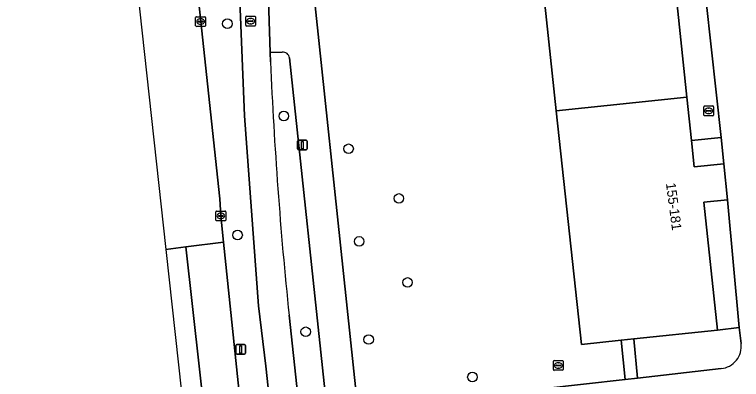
# Model space of a CAD drawing. Extents: x 161248 to 161848, y 384871 to 385383.
# Drawn here: x 161247.5 to 161322, y 385200.1 to 385237.5 of the extents above; entities that cross this region are included whole.
import ezdxf

# ---------------------------------------------------------------- set-up
doc = ezdxf.new("R2010")
doc.units = 0
for name, color, linetype in [('IMGEO_Berm_groen', 7, 'Continuous'), ('IMGEO_Boom', 7, 'Continuous'), ('IMGEO_Erf', 7, 'Continuous'), ('IMGEO_Fietspad_gesloten', 7, 'Continuous'), ('IMGEO_Groenvoorziening', 7, 'Continuous'), ('IMGEO_Kolk', 7, 'Continuous'), ('IMGEO_Lichtmast', 7, 'Continuous'), ('IMGEO_OVBaan_gesloten', 7, 'Continuous'), ('IMGEO_Pand', 7, 'Continuous'), ('IMGEO_Pand_nummerreeks', 7, 'Continuous'), ('IMGEO_Rioolput', 7, 'Continuous'), ('IMGEO_Voetpad_open', 7, 'Continuous')]:
    doc.layers.add(name, color=color, linetype=linetype)

msp = doc.modelspace()

# ---------------------------------------------------------------- linework, layer by layer
at = {"layer": 'IMGEO_Berm_groen'}
for points in [[(161279.435, 385144.415), (161273.278, 385201.438), (161272.519, 385207.639), (161271.091, 385227.08), (161270.412, 385243.981), (161269.728, 385255.799), (161268.918, 385265.585), (161266.954, 385291.9), (161266.061, 385304.636), (161265.987, 385305.638), (161262.952, 385305.408), (161262.443, 385312.634), (161261.74, 385322.607), (161257.138, 385322.371)], [(161256.654, 385321.916), (161257.172, 385317.445), (161257.661, 385313.23), (161259.702, 385295.859), (161261.967, 385276.513), (161264.604, 385254.141), (161265.807, 385244.078), (161266.037, 385241.979), (161266.267, 385239.966), (161268.56, 385218.577), (161268.655, 385216.841), (161268.939, 385214.138), (161270.794, 385196.453), (161276.441, 385144.086), (161283.784, 385075.774), (161285.879, 385056.617), (161288.02, 385037.301), (161290.772, 385012.005), (161294.901, 384976.402), (161297.066, 384956.529), (161299.154, 384937.372), (161301.048, 384920.049), (161301.427, 384916.232), (161301.431, 384916.18)], [(161274.951, 385233.607), (161273.728, 385233.583), (161273.759, 385232.624)], [(161285.204, 385145.048), (161279.427, 385198.062), (161275.697, 385233.018)], [(161275.66, 385206.665), (161282.325, 385144.732), (161283.468, 385134.103), (161287.158, 385100.538), (161289.778, 385076.19), (161294.971, 385029.929), (161297.713, 385030.826), (161292.978, 385075.471), (161292.829, 385075.469), (161292.7, 385076.509), (161285.204, 385145.048)]]:
    msp.add_lwpolyline(points, dxfattribs=at)
for centre, radius, start, end in [((161275.05, 385232.965), 0.649, 4.66378, 98.75091), ((161701.105, 385250.87), 427.735, 182.44479, 185.93189)]:
    msp.add_arc(centre, radius, start, end, dxfattribs=at)
at = {"layer": 'IMGEO_Boom'}
for centre in [(161269.34, 385236.529), (161275.125, 385227.07), (161281.756, 385223.721), (161286.909, 385218.634), (161270.385, 385214.885), (161282.84, 385214.232), (161287.799, 385210.03), (161277.365, 385204.978), (161283.811, 385204.179), (161294.446, 385200.341)]:
    msp.add_circle(centre, 0.489, dxfattribs=at)
at = {"layer": 'IMGEO_Erf'}
for points in [[(161284.477, 385197.232), (161310.083, 385200.098), (161309.688, 385204.102), (161305.612, 385203.671), (161303.041, 385227.599), (161300.862, 385247.882), (161300.635, 385250), (161298.683, 385268.166), (161296.504, 385288.449), (161294.324, 385308.738), (161288.275, 385308.207), (161286.821, 385329.479), (161286.103, 385329.226), (161273.068, 385324.219)], [(161276.496, 385255.684), (161277.097, 385250), (161282.519, 385198.698)]]:
    msp.add_lwpolyline(points, dxfattribs=at)
at = {"layer": 'IMGEO_Fietspad_gesloten'}
for points in [[(161255.931, 385327.627), (161256.339, 385324.574), (161264.625, 385325.002), (161264.745, 385322.761), (161265.427, 385312.935), (161265.987, 385305.638), (161266.061, 385304.636), (161266.954, 385291.9), (161268.918, 385265.585), (161269.728, 385255.799), (161270.412, 385243.981), (161271.091, 385227.08), (161272.519, 385207.639), (161273.278, 385201.438), (161279.435, 385144.415), (161286.649, 385075.675), (161292.634, 385023.456), (161298.845, 384967.161), (161304.157, 384919.005), (161304.284, 384917.771), (161304.405, 384916.554)], [(161273.759, 385232.624), (161273.728, 385233.583), (161273.373, 385244.368), (161273.192, 385247.17), (161268.965, 385307.719), (161268.099, 385319.33), (161267.892, 385321.322)], [(161295.082, 385029.016), (161294.971, 385029.929), (161289.778, 385076.19), (161287.158, 385100.538), (161283.468, 385134.103), (161282.325, 385144.732), (161275.66, 385206.665)]]:
    msp.add_lwpolyline(points, dxfattribs=at)
msp.add_arc((161701.105, 385250.87), 427.735, 182.44479, 185.93189, dxfattribs=at)
at = {"layer": 'IMGEO_Groenvoorziening'}
msp.add_lwpolyline([(161321.975, 385203.771), (161321.779, 385205.407), (161319.555, 385205.147), (161310.972, 385204.238), (161311.354, 385200.24), (161319.925, 385201.199)], dxfattribs=at)
msp.add_arc((161319.682, 385203.495), 2.309, 276.03242, 6.85472, dxfattribs=at)
at = {"layer": 'IMGEO_Kolk'}
for p, q in [((161266.09, 385236.315), (161266.09, 385237.167)), ((161266.165, 385237.241), (161267.017, 385237.241)), ((161266.392, 385236.784), (161266.79, 385236.784)), ((161266.578, 385237.021), (161266.603, 385237.021)), ((161267.091, 385237.167), (161267.091, 385236.315)), ((161267.017, 385236.241), (161266.165, 385236.241)), ((161266.349, 385236.735), (161266.349, 385236.747)), ((161266.787, 385236.698), (161266.389, 385236.698)), ((161266.601, 385236.461), (161266.576, 385236.461)), ((161266.833, 385236.747), (161266.833, 385236.735)), ((161268.164, 385216.415), (161268.164, 385217.267)), ((161268.239, 385217.341), (161269.091, 385217.341)), ((161268.423, 385216.835), (161268.423, 385216.847)), ((161268.861, 385216.798), (161268.463, 385216.798)), ((161268.466, 385216.884), (161268.864, 385216.884)), ((161268.652, 385217.121), (161268.677, 385217.121)), ((161268.907, 385216.847), (161268.907, 385216.835)), ((161269.165, 385217.267), (161269.165, 385216.415)), ((161269.091, 385216.341), (161268.239, 385216.341)), ((161268.675, 385216.561), (161268.65, 385216.561))]:
    msp.add_line(p, q, dxfattribs=at)
for points in [[(161266.09, 385236.315), (161266.09, 385237.167)], [(161266.165, 385237.241), (161267.017, 385237.241)], [(161267.091, 385237.167), (161267.091, 385236.315)], [(161267.017, 385236.241), (161266.165, 385236.241)], [(161268.164, 385216.415), (161268.164, 385217.267)], [(161268.239, 385217.341), (161269.091, 385217.341)], [(161269.165, 385217.267), (161269.165, 385216.415)], [(161269.091, 385216.341), (161268.239, 385216.341)]]:
    msp.add_lwpolyline(points, dxfattribs=at)
for centre, radius, start, end in [((161266.167, 385237.165), 0.0765, 91.55205, 178.44795), ((161266.167, 385237.165), 0.0765, 91.55205, 178.44795), ((161266.389, 385236.744), 0.0403, 85.87752, 175.75265), ((161266.794, 385236.746), 0.0386, 1.73085, 96.63898), ((161267.015, 385237.165), 0.0765, 1.55205, 88.44795), ((161267.015, 385237.165), 0.0765, 1.55205, 88.44795), ((161266.167, 385236.317), 0.0765, 181.55205, 268.44795), ((161266.167, 385236.317), 0.0765, 181.55205, 268.44795), ((161266.386, 385236.734), 0.0366, 178.93798, 274.71019), ((161266.79, 385236.741), 0.043, 264.86636, 352.45326), ((161267.015, 385236.317), 0.0765, 271.55205, 358.44795), ((161267.015, 385236.317), 0.0765, 271.55205, 358.44795), ((161268.241, 385217.265), 0.0765, 91.55205, 178.44795), ((161268.241, 385217.265), 0.0765, 91.55205, 178.44795), ((161268.463, 385216.844), 0.0403, 85.87752, 175.75265), ((161268.46, 385216.834), 0.0366, 178.93798, 274.71019), ((161268.864, 385216.841), 0.043, 264.86636, 352.45326), ((161268.868, 385216.846), 0.0386, 1.73085, 96.63898), ((161269.089, 385217.265), 0.0765, 1.55205, 88.44795), ((161269.089, 385217.265), 0.0765, 1.55205, 88.44795), ((161268.241, 385216.417), 0.0765, 181.55205, 268.44795), ((161268.241, 385216.417), 0.0765, 181.55205, 268.44795), ((161269.089, 385216.417), 0.0765, 271.55205, 358.44795), ((161269.089, 385216.417), 0.0765, 271.55205, 358.44795)]:
    msp.add_arc(centre, radius, start, end, dxfattribs=at)
for centre, major_axis, ratio, start_param, end_param in [((161266.577, 385236.741), (-0.387, 0.002), 0.722429, 4.712389, 7.853982), ((161266.602, 385236.741), (-0.39, 0.002), 0.717154, 1.570796, 4.712389), ((161268.651, 385216.841), (-0.387, 0.002), 0.722429, 4.712389, 7.853982), ((161268.676, 385216.841), (-0.39, 0.002), 0.717154, 1.570796, 4.712389)]:
    msp.add_ellipse(centre, major_axis=major_axis, ratio=ratio, start_param=start_param, end_param=end_param, dxfattribs=at)
at = {"layer": 'IMGEO_Lichtmast'}
for p, q in [((161276.523, 385223.702), (161276.523, 385224.502)), ((161276.523, 385224.502), (161276.523, 385223.702)), ((161276.623, 385224.602), (161277.413, 385224.602)), ((161277.413, 385224.602), (161276.623, 385224.602)), ((161277.513, 385224.502), (161277.513, 385223.702)), ((161277.513, 385223.702), (161277.513, 385224.502)), ((161277.413, 385223.602), (161276.623, 385223.602)), ((161276.623, 385223.602), (161277.413, 385223.602)), ((161270.21, 385202.774), (161270.21, 385203.574)), ((161270.21, 385203.574), (161270.21, 385202.774)), ((161270.31, 385203.674), (161271.1, 385203.674)), ((161271.1, 385203.674), (161270.31, 385203.674)), ((161271.2, 385203.574), (161271.2, 385202.774)), ((161271.2, 385202.774), (161271.2, 385203.574)), ((161271.1, 385202.674), (161270.31, 385202.674)), ((161270.31, 385202.674), (161271.1, 385202.674))]:
    msp.add_line(p, q, dxfattribs=at)
for points in [[(161276.943, 385224.477), (161277.093, 385224.477), (161277.093, 385223.727), (161276.943, 385223.727), (161276.943, 385224.477)], [(161270.63, 385203.549), (161270.78, 385203.549), (161270.78, 385202.799), (161270.63, 385202.799), (161270.63, 385203.549)]]:
    msp.add_lwpolyline(points, dxfattribs=at)
for centre, start, end in [((161276.623, 385224.502), 90, 180), ((161276.623, 385224.502), 90, 180), ((161277.413, 385224.502), 0, 90), ((161277.413, 385224.502), 360, 90), ((161276.623, 385223.702), 180, 270), ((161276.623, 385223.702), 180, 270), ((161277.413, 385223.702), 270, 0), ((161277.413, 385223.702), 270, 0), ((161270.31, 385203.574), 90, 180), ((161270.31, 385203.574), 90, 180), ((161271.1, 385203.574), 0, 90), ((161271.1, 385203.574), 360, 90), ((161270.31, 385202.774), 180, 270), ((161270.31, 385202.774), 180, 270), ((161271.1, 385202.774), 270, 0), ((161271.1, 385202.774), 270, 0)]:
    msp.add_arc(centre, 0.1, start, end, dxfattribs=at)
at = {"layer": 'IMGEO_OVBaan_gesloten'}
msp.add_lwpolyline([(161247.533, 385354.716), (161259.107, 385249.309), (161263.048, 385213.418), (161265.088, 385213.668), (161268.939, 385214.138), (161268.655, 385216.841), (161268.56, 385218.577), (161266.267, 385239.966), (161266.037, 385241.979), (161265.807, 385244.078), (161264.604, 385254.141), (161261.967, 385276.513)], dxfattribs=at)
for points in [[(161270.794, 385196.453), (161268.939, 385214.138), (161265.088, 385213.668), (161272.888, 385143.697), (161276.441, 385144.086)], [(161270.729, 385143.46), (161272.888, 385143.697), (161265.088, 385213.668), (161263.048, 385213.418)]]:
    msp.add_lwpolyline(points, close=True, dxfattribs=at)
at = {"layer": 'IMGEO_Pand'}
for points in [[(161315.408, 385238.47), (161318.408, 385238.788), (161318.027, 385242.389), (161314.989, 385242.069), (161314.696, 385244.834), (161314.224, 385249.294), (161300.862, 385247.882), (161303.041, 385227.599), (161316.41, 385229.011)], [(161318.169, 385218.246), (161320.593, 385218.503), (161320.203, 385222.192), (161317.165, 385221.871), (161316.88, 385224.568), (161316.41, 385229.011), (161303.041, 385227.599), (161305.612, 385203.671), (161309.688, 385204.102), (161310.972, 385204.238), (161319.555, 385205.147)]]:
    msp.add_lwpolyline(points, close=True, dxfattribs=at)
at = {"layer": 'IMGEO_Rioolput'}
for p, q in [((161271.218, 385236.363), (161271.218, 385237.215)), ((161271.293, 385237.289), (161272.145, 385237.289)), ((161271.477, 385236.783), (161271.477, 385236.795)), ((161271.52, 385236.832), (161271.918, 385236.832)), ((161271.706, 385237.069), (161271.731, 385237.069)), ((161271.961, 385236.795), (161271.961, 385236.783)), ((161272.219, 385237.215), (161272.219, 385236.363)), ((161272.145, 385236.289), (161271.293, 385236.289)), ((161271.915, 385236.746), (161271.517, 385236.746)), ((161271.729, 385236.509), (161271.704, 385236.509)), ((161318.149, 385227.175), (161318.149, 385228.027)), ((161318.224, 385228.101), (161319.076, 385228.101)), ((161318.637, 385227.881), (161318.662, 385227.881)), ((161319.15, 385228.027), (161319.15, 385227.175)), ((161319.076, 385227.101), (161318.224, 385227.101)), ((161318.408, 385227.595), (161318.408, 385227.607)), ((161318.846, 385227.558), (161318.448, 385227.558)), ((161318.451, 385227.644), (161318.849, 385227.644)), ((161318.66, 385227.321), (161318.635, 385227.321)), ((161318.892, 385227.607), (161318.892, 385227.595)), ((161302.743, 385201.101), (161302.743, 385201.953)), ((161302.818, 385202.027), (161303.67, 385202.027)), ((161303.231, 385201.807), (161303.256, 385201.807)), ((161303.744, 385201.953), (161303.744, 385201.101)), ((161303.67, 385201.027), (161302.818, 385201.027)), ((161303.002, 385201.521), (161303.002, 385201.533)), ((161303.44, 385201.484), (161303.042, 385201.484)), ((161303.045, 385201.57), (161303.443, 385201.57)), ((161303.254, 385201.247), (161303.229, 385201.247)), ((161303.486, 385201.533), (161303.486, 385201.521))]:
    msp.add_line(p, q, dxfattribs=at)
for points in [[(161271.218, 385236.363), (161271.218, 385237.215)], [(161271.293, 385237.289), (161272.145, 385237.289)], [(161272.219, 385237.215), (161272.219, 385236.363)], [(161272.145, 385236.289), (161271.293, 385236.289)], [(161318.149, 385227.175), (161318.149, 385228.027)], [(161318.224, 385228.101), (161319.076, 385228.101)], [(161319.15, 385228.027), (161319.15, 385227.175)], [(161319.076, 385227.101), (161318.224, 385227.101)], [(161302.743, 385201.101), (161302.743, 385201.953)], [(161302.818, 385202.027), (161303.67, 385202.027)], [(161303.744, 385201.953), (161303.744, 385201.101)], [(161303.67, 385201.027), (161302.818, 385201.027)]]:
    msp.add_lwpolyline(points, dxfattribs=at)
for centre, radius, start, end in [((161271.295, 385237.213), 0.0765, 91.55205, 178.44795), ((161271.295, 385237.213), 0.0765, 91.55205, 178.44795), ((161271.517, 385236.792), 0.0403, 85.87752, 175.75265), ((161271.514, 385236.782), 0.0366, 178.93798, 274.71019), ((161271.918, 385236.789), 0.043, 264.86636, 352.45326), ((161271.922, 385236.794), 0.0386, 1.73085, 96.63898), ((161272.143, 385237.213), 0.0765, 1.55205, 88.44795), ((161272.143, 385237.213), 0.0765, 1.55205, 88.44795), ((161271.295, 385236.365), 0.0765, 181.55205, 268.44795), ((161271.295, 385236.365), 0.0765, 181.55205, 268.44795), ((161272.143, 385236.365), 0.0765, 271.55205, 358.44795), ((161272.143, 385236.365), 0.0765, 271.55205, 358.44795), ((161318.226, 385228.025), 0.0765, 91.55205, 178.44795), ((161318.226, 385228.025), 0.0765, 91.55205, 178.44795), ((161319.074, 385228.025), 0.0765, 1.55205, 88.44795), ((161319.074, 385228.025), 0.0765, 1.55205, 88.44795), ((161318.226, 385227.177), 0.0765, 181.55205, 268.44795), ((161318.226, 385227.177), 0.0765, 181.55205, 268.44795), ((161318.448, 385227.604), 0.0403, 85.87752, 175.75265), ((161318.445, 385227.594), 0.0366, 178.93798, 274.71019), ((161318.849, 385227.601), 0.043, 264.86636, 352.45326), ((161318.853, 385227.606), 0.0386, 1.73085, 96.63898), ((161319.074, 385227.177), 0.0765, 271.55205, 358.44795), ((161319.074, 385227.177), 0.0765, 271.55205, 358.44795), ((161302.82, 385201.951), 0.0765, 91.55205, 178.44795), ((161302.82, 385201.951), 0.0765, 91.55205, 178.44795), ((161303.668, 385201.951), 0.0765, 1.55205, 88.44795), ((161303.668, 385201.951), 0.0765, 1.55205, 88.44795), ((161302.82, 385201.103), 0.0765, 181.55205, 268.44795), ((161302.82, 385201.103), 0.0765, 181.55205, 268.44795), ((161303.042, 385201.53), 0.0403, 85.87752, 175.75265), ((161303.039, 385201.52), 0.0366, 178.93798, 274.71019), ((161303.443, 385201.527), 0.043, 264.86636, 352.45326), ((161303.447, 385201.532), 0.0386, 1.73085, 96.63898), ((161303.668, 385201.103), 0.0765, 271.55205, 358.44795), ((161303.668, 385201.103), 0.0765, 271.55205, 358.44795)]:
    msp.add_arc(centre, radius, start, end, dxfattribs=at)
for centre, major_axis, ratio, start_param, end_param in [((161271.705, 385236.789), (-0.387, 0.002), 0.722429, 4.712389, 7.853982), ((161271.73, 385236.789), (-0.39, 0.002), 0.717154, 1.570796, 4.712389), ((161318.636, 385227.601), (-0.387, 0.002), 0.722429, 4.712389, 7.853982), ((161318.661, 385227.601), (-0.39, 0.002), 0.717154, 1.570796, 4.712389), ((161303.23, 385201.527), (-0.387, 0.002), 0.722429, 4.712389, 7.853982), ((161303.255, 385201.527), (-0.39, 0.002), 0.717154, 1.570796, 4.712389)]:
    msp.add_ellipse(centre, major_axis=major_axis, ratio=ratio, start_param=start_param, end_param=end_param, dxfattribs=at)
at = {"layer": 'IMGEO_Voetpad_open'}
for points in [[(161267.892, 385321.322), (161268.099, 385319.33), (161268.965, 385307.719), (161273.192, 385247.17), (161273.373, 385244.368), (161273.728, 385233.583), (161274.951, 385233.607)], [(161314.022, 385279.79), (161315.525, 385265.669), (161315.819, 385262.884), (161316.199, 385259.293), (161317.735, 385245.154), (161318.027, 385242.389), (161318.408, 385238.788), (161319.918, 385224.889), (161320.203, 385222.192), (161320.593, 385218.503), (161321.779, 385205.407), (161321.975, 385203.771)], [(161282.519, 385198.698), (161277.097, 385250), (161276.496, 385255.684)], [(161275.697, 385233.018), (161279.427, 385198.062), (161285.204, 385145.048), (161292.7, 385076.509), (161292.829, 385075.469), (161292.978, 385075.471), (161297.713, 385030.826)], [(161319.925, 385201.199), (161311.354, 385200.24), (161310.083, 385200.098), (161284.477, 385197.232), (161284.861, 385194.419), (161292.512, 385195.314), (161298.583, 385195.971), (161298.591, 385195.9), (161306.323, 385196.762), (161306.263, 385197.297), (161312.214, 385197.961), (161318.164, 385198.625), (161318.232, 385198.013), (161324.218, 385198.681), (161327.91, 385165.578), (161321.918, 385164.982), (161315.846, 385164.304), (161315.641, 385166.137), (161311.253, 385165.674)]]:
    msp.add_lwpolyline(points, dxfattribs=at)
for points in [[(161318.408, 385238.788), (161315.408, 385238.47), (161316.41, 385229.011), (161316.88, 385224.568), (161319.918, 385224.889)], [(161319.918, 385224.889), (161316.88, 385224.568), (161317.165, 385221.871), (161320.203, 385222.192)], [(161320.593, 385218.503), (161318.169, 385218.246), (161319.555, 385205.147), (161321.779, 385205.407)], [(161311.354, 385200.24), (161310.972, 385204.238), (161309.688, 385204.102), (161310.083, 385200.098)]]:
    msp.add_lwpolyline(points, close=True, dxfattribs=at)
for centre, radius, start, end in [((161275.05, 385232.965), 0.649, 4.66378, 98.75091), ((161319.682, 385203.495), 2.309, 276.03242, 6.85472)]:
    msp.add_arc(centre, radius, start, end, dxfattribs=at)

# ---------------------------------------------------------------- texts
at = {"layer": 'IMGEO_Pand_nummerreeks'}
msp.add_text('155-181', height=1, rotation=277.51127, dxfattribs=at).set_placement((161314.266, 385220.176))

doc.saveas('drawing.dxf')
